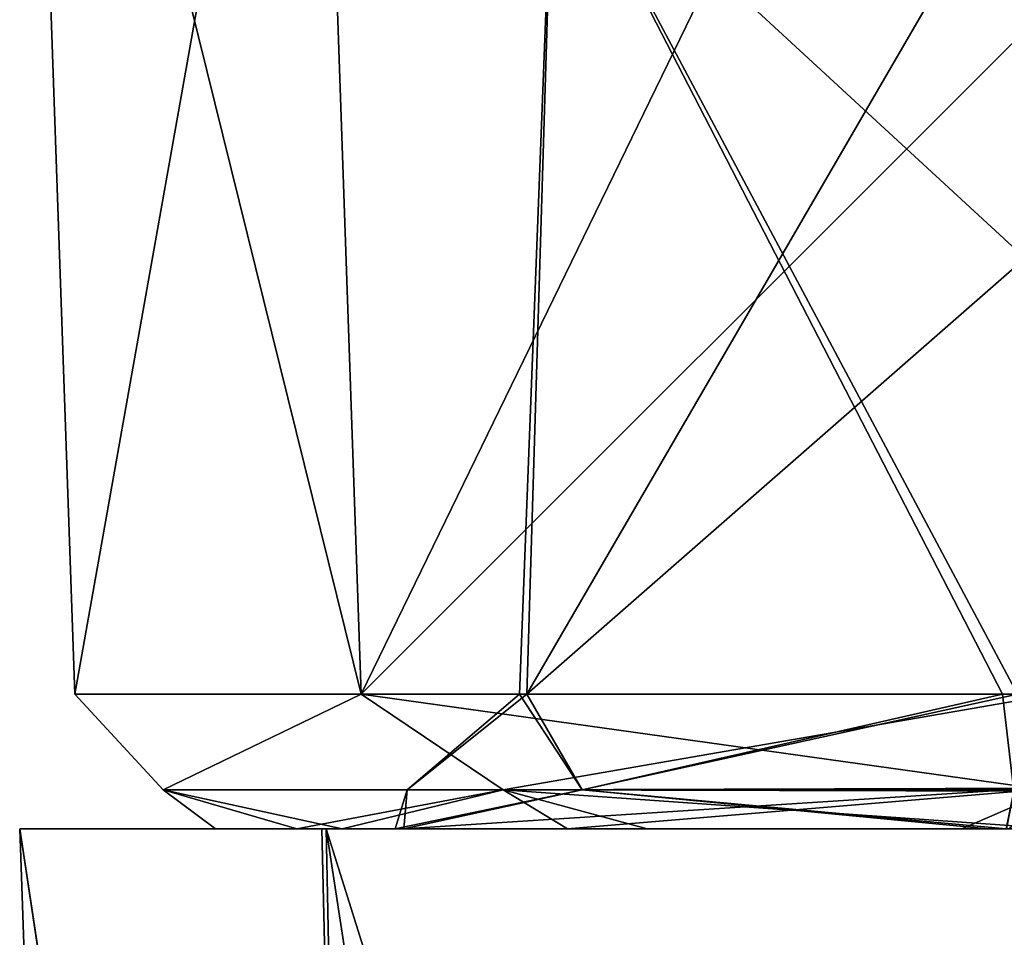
# Model space of a CAD drawing. Header units: inches. Extents: x -10 to 10, y -2.3 to 4.3.
# Tile 633 of 656: x -2.96 to -2.748, y 3.272 to 3.469. Entities that reach past the tile are written whole.
import ezdxf

# ---------------------------------------------------------------- set-up
doc = ezdxf.new("R2010")
doc.units = ezdxf.units.IN
doc.header["$LTSCALE"] = 65.185185
doc.header["$MEASUREMENT"] = 0
for name, color, linetype in [('10072', 7, 'CONTINUOUS'), ('10073', 7, 'CONTINUOUS'), ('10077', 7, 'CONTINUOUS'), ('10078', 7, 'CONTINUOUS'), ('10082', 7, 'CONTINUOUS'), ('10083', 7, 'CONTINUOUS'), ('11590', 7, 'CONTINUOUS'), ('12211', 7, 'CONTINUOUS'), ('12212', 7, 'CONTINUOUS'), ('9800', 7, 'CONTINUOUS'), ('9810', 7, 'CONTINUOUS'), ('9812', 7, 'CONTINUOUS'), ('9817', 7, 'CONTINUOUS'), ('9818', 7, 'CONTINUOUS'), ('9837', 7, 'CONTINUOUS'), ('9839', 7, 'CONTINUOUS'), ('9844', 7, 'CONTINUOUS'), ('9867', 7, 'CONTINUOUS'), ('9871', 7, 'CONTINUOUS'), ('9875', 7, 'CONTINUOUS'), ('9879', 7, 'CONTINUOUS')]:
    doc.layers.add(name, color=color, linetype=linetype)

msp = doc.modelspace()

# ---------------------------------------------------------------- linework, layer by layer
at = {"layer": '10072', "linetype": 'Continuous'}
for points in [[(-2.95819, 3.61326, 3.875), (-2.89658, 3.61326, 3.72103), (-2.94809, 3.32395, 3.875), (-2.95819, 3.61326, 3.875)], [(-2.89658, 3.61326, 4.02897), (-2.95819, 3.61326, 3.875), (-2.88655, 3.32395, 4.0248), (-2.89658, 3.61326, 4.02897)], [(-2.88655, 3.32395, 4.0248), (-2.95819, 3.61326, 3.875), (-2.94809, 3.32395, 3.875), (-2.88655, 3.32395, 4.0248)], [(-2.94809, 3.32395, 3.875), (-2.89658, 3.61326, 3.72103), (-2.88655, 3.32395, 3.7252), (-2.94809, 3.32395, 3.875)], [(-2.74575, 3.61326, 4.09793), (-2.89658, 3.61326, 4.02897), (-2.88655, 3.32395, 4.0248), (-2.74575, 3.61326, 4.09793)], [(-2.89658, 3.61326, 3.72103), (-2.74575, 3.61326, 3.65207), (-2.88655, 3.32395, 3.7252), (-2.89658, 3.61326, 3.72103)], [(-2.74162, 3.46878, 4.09305), (-2.74575, 3.61326, 4.09793), (-2.88655, 3.32395, 4.0248), (-2.74162, 3.46878, 4.09305)], [(-2.74575, 3.61326, 3.65207), (-2.74162, 3.46878, 3.65695), (-2.88655, 3.32395, 3.7252), (-2.74575, 3.61326, 3.65207)], [(-2.73748, 3.32395, 4.08808), (-2.74162, 3.46878, 4.09305), (-2.88655, 3.32395, 4.0248), (-2.73748, 3.32395, 4.08808)], [(-2.74162, 3.46878, 3.65695), (-2.73748, 3.32395, 3.66192), (-2.88655, 3.32395, 3.7252), (-2.74162, 3.46878, 3.65695)]]:
    msp.add_3dface(points, dxfattribs=at)
at = {"layer": '10073', "linetype": 'Continuous'}
for points in [[(-2.88655, 3.32395, 4.0248), (-2.94809, 3.32395, 3.875), (-2.92911, 3.30342, 3.93757), (-2.88655, 3.32395, 4.0248)], [(-2.94809, 3.32395, 3.875), (-2.88655, 3.32395, 3.7252), (-2.92911, 3.30342, 3.81243), (-2.94809, 3.32395, 3.875)], [(-2.94809, 3.32395, 3.875), (-2.92911, 3.30342, 3.81243), (-2.92911, 3.30342, 3.93757), (-2.94809, 3.32395, 3.875)], [(-2.88655, 3.32395, 4.0248), (-2.92911, 3.30342, 3.93757), (-2.85603, 3.30342, 4.03916), (-2.88655, 3.32395, 4.0248)], [(-2.88655, 3.32395, 3.7252), (-2.85603, 3.30342, 3.71084), (-2.92911, 3.30342, 3.81243), (-2.88655, 3.32395, 3.7252)], [(-2.73737, 3.30312, 4.07862), (-2.73748, 3.32395, 4.08808), (-2.88655, 3.32395, 4.0248), (-2.73737, 3.30312, 4.07862)], [(-2.73737, 3.30312, 4.07862), (-2.88655, 3.32395, 4.0248), (-2.85603, 3.30342, 4.03916), (-2.73737, 3.30312, 4.07862)], [(-2.88655, 3.32395, 3.7252), (-2.73748, 3.32395, 3.66192), (-2.85603, 3.30342, 3.71084), (-2.88655, 3.32395, 3.7252)], [(-2.73748, 3.32395, 3.66192), (-2.73738, 3.30372, 3.67075), (-2.85603, 3.30342, 3.71084), (-2.73748, 3.32395, 3.66192)], [(-2.90038, 3.295, 3.79655), (-2.91782, 3.295, 3.88519), (-2.92911, 3.30342, 3.81243), (-2.90038, 3.295, 3.79655)], [(-2.85603, 3.30342, 3.71084), (-2.90038, 3.295, 3.79655), (-2.92911, 3.30342, 3.81243), (-2.85603, 3.30342, 3.71084)], [(-2.91782, 3.295, 3.88519), (-2.89064, 3.295, 3.97134), (-2.92911, 3.30342, 3.93757), (-2.91782, 3.295, 3.88519)], [(-2.92911, 3.30342, 3.81243), (-2.91782, 3.295, 3.88519), (-2.92911, 3.30342, 3.93757), (-2.92911, 3.30342, 3.81243)], [(-2.92911, 3.30342, 3.93757), (-2.89064, 3.295, 3.97134), (-2.85603, 3.30342, 4.03916), (-2.92911, 3.30342, 3.93757)], [(-2.84223, 3.295, 3.72666), (-2.90038, 3.295, 3.79655), (-2.85603, 3.30342, 3.71084), (-2.84223, 3.295, 3.72666)], [(-2.89064, 3.295, 3.97134), (-2.82509, 3.295, 4.03434), (-2.85603, 3.30342, 4.03916), (-2.89064, 3.295, 3.97134)], [(-2.73738, 3.30372, 3.67075), (-2.84223, 3.295, 3.72666), (-2.85603, 3.30342, 3.71084), (-2.73738, 3.30372, 3.67075)], [(-2.73713, 3.295, 4.0581), (-2.73737, 3.30312, 4.07862), (-2.85603, 3.30342, 4.03916), (-2.73713, 3.295, 4.0581)], [(-2.82509, 3.295, 4.03434), (-2.73713, 3.295, 4.0581), (-2.85603, 3.30342, 4.03916), (-2.82509, 3.295, 4.03434)], [(-2.75747, 3.295, 3.69328), (-2.84223, 3.295, 3.72666), (-2.73738, 3.30372, 3.67075), (-2.75747, 3.295, 3.69328)], [(-2.74732, 3.295, 3.69231), (-2.75747, 3.295, 3.69328), (-2.73738, 3.30372, 3.67075), (-2.74732, 3.295, 3.69231)]]:
    msp.add_3dface(points, dxfattribs=at)
at = {"layer": '10077', "linetype": 'Continuous'}
for points in [[(-2.95819, 3.61326, 0.775), (-2.89658, 3.61326, 0.62103), (-2.94809, 3.32395, 0.775), (-2.95819, 3.61326, 0.775)], [(-2.89658, 3.61326, 0.92897), (-2.95819, 3.61326, 0.775), (-2.88655, 3.32395, 0.9248), (-2.89658, 3.61326, 0.92897)], [(-2.88655, 3.32395, 0.9248), (-2.95819, 3.61326, 0.775), (-2.94809, 3.32395, 0.775), (-2.88655, 3.32395, 0.9248)], [(-2.94809, 3.32395, 0.775), (-2.89658, 3.61326, 0.62103), (-2.88655, 3.32395, 0.6252), (-2.94809, 3.32395, 0.775)], [(-2.74575, 3.61326, 0.99793), (-2.89658, 3.61326, 0.92897), (-2.88655, 3.32395, 0.9248), (-2.74575, 3.61326, 0.99793)], [(-2.89658, 3.61326, 0.62103), (-2.74575, 3.61326, 0.55207), (-2.88655, 3.32395, 0.6252), (-2.89658, 3.61326, 0.62103)], [(-2.74162, 3.46878, 0.99305), (-2.74575, 3.61326, 0.99793), (-2.88655, 3.32395, 0.9248), (-2.74162, 3.46878, 0.99305)], [(-2.74575, 3.61326, 0.55207), (-2.74162, 3.46878, 0.55695), (-2.88655, 3.32395, 0.6252), (-2.74575, 3.61326, 0.55207)], [(-2.73748, 3.32395, 0.98808), (-2.74162, 3.46878, 0.99305), (-2.88655, 3.32395, 0.9248), (-2.73748, 3.32395, 0.98808)], [(-2.74162, 3.46878, 0.55695), (-2.73748, 3.32395, 0.56192), (-2.88655, 3.32395, 0.6252), (-2.74162, 3.46878, 0.55695)]]:
    msp.add_3dface(points, dxfattribs=at)
at = {"layer": '10078', "linetype": 'Continuous'}
for points in [[(-2.88655, 3.32395, 0.9248), (-2.94809, 3.32395, 0.775), (-2.92911, 3.30342, 0.83757), (-2.88655, 3.32395, 0.9248)], [(-2.94809, 3.32395, 0.775), (-2.88655, 3.32395, 0.6252), (-2.92911, 3.30342, 0.71243), (-2.94809, 3.32395, 0.775)], [(-2.94809, 3.32395, 0.775), (-2.92911, 3.30342, 0.71243), (-2.92911, 3.30342, 0.83757), (-2.94809, 3.32395, 0.775)], [(-2.88655, 3.32395, 0.9248), (-2.92911, 3.30342, 0.83757), (-2.85603, 3.30342, 0.93916), (-2.88655, 3.32395, 0.9248)], [(-2.88655, 3.32395, 0.6252), (-2.85603, 3.30342, 0.61084), (-2.92911, 3.30342, 0.71243), (-2.88655, 3.32395, 0.6252)], [(-2.73737, 3.30312, 0.97862), (-2.73748, 3.32395, 0.98808), (-2.88655, 3.32395, 0.9248), (-2.73737, 3.30312, 0.97862)], [(-2.73737, 3.30312, 0.97862), (-2.88655, 3.32395, 0.9248), (-2.85603, 3.30342, 0.93916), (-2.73737, 3.30312, 0.97862)], [(-2.88655, 3.32395, 0.6252), (-2.73748, 3.32395, 0.56192), (-2.85603, 3.30342, 0.61084), (-2.88655, 3.32395, 0.6252)], [(-2.73748, 3.32395, 0.56192), (-2.73738, 3.30372, 0.57075), (-2.85603, 3.30342, 0.61084), (-2.73748, 3.32395, 0.56192)], [(-2.90038, 3.295, 0.69655), (-2.91782, 3.295, 0.78519), (-2.92911, 3.30342, 0.71243), (-2.90038, 3.295, 0.69655)], [(-2.85603, 3.30342, 0.61084), (-2.90038, 3.295, 0.69655), (-2.92911, 3.30342, 0.71243), (-2.85603, 3.30342, 0.61084)], [(-2.91782, 3.295, 0.78519), (-2.89064, 3.295, 0.87134), (-2.92911, 3.30342, 0.83757), (-2.91782, 3.295, 0.78519)], [(-2.92911, 3.30342, 0.71243), (-2.91782, 3.295, 0.78519), (-2.92911, 3.30342, 0.83757), (-2.92911, 3.30342, 0.71243)], [(-2.92911, 3.30342, 0.83757), (-2.89064, 3.295, 0.87134), (-2.85603, 3.30342, 0.93916), (-2.92911, 3.30342, 0.83757)], [(-2.84223, 3.295, 0.62666), (-2.90038, 3.295, 0.69655), (-2.85603, 3.30342, 0.61084), (-2.84223, 3.295, 0.62666)], [(-2.89064, 3.295, 0.87134), (-2.82509, 3.295, 0.93434), (-2.85603, 3.30342, 0.93916), (-2.89064, 3.295, 0.87134)], [(-2.73738, 3.30372, 0.57075), (-2.84223, 3.295, 0.62666), (-2.85603, 3.30342, 0.61084), (-2.73738, 3.30372, 0.57075)], [(-2.73713, 3.295, 0.9581), (-2.73737, 3.30312, 0.97862), (-2.85603, 3.30342, 0.93916), (-2.73713, 3.295, 0.9581)], [(-2.82509, 3.295, 0.93434), (-2.73713, 3.295, 0.9581), (-2.85603, 3.30342, 0.93916), (-2.82509, 3.295, 0.93434)], [(-2.75747, 3.295, 0.59328), (-2.84223, 3.295, 0.62666), (-2.73738, 3.30372, 0.57075), (-2.75747, 3.295, 0.59328)], [(-2.74732, 3.295, 0.59231), (-2.75747, 3.295, 0.59328), (-2.73738, 3.30372, 0.57075), (-2.74732, 3.295, 0.59231)]]:
    msp.add_3dface(points, dxfattribs=at)
at = {"layer": '10082', "linetype": 'Continuous'}
for points in [[(-2.95819, 3.61326, -2.325), (-2.89658, 3.61326, -2.47897), (-2.94809, 3.32395, -2.325), (-2.95819, 3.61326, -2.325)], [(-2.89658, 3.61326, -2.17103), (-2.95819, 3.61326, -2.325), (-2.88655, 3.32395, -2.1752), (-2.89658, 3.61326, -2.17103)], [(-2.88655, 3.32395, -2.1752), (-2.95819, 3.61326, -2.325), (-2.94809, 3.32395, -2.325), (-2.88655, 3.32395, -2.1752)], [(-2.94809, 3.32395, -2.325), (-2.89658, 3.61326, -2.47897), (-2.88655, 3.32395, -2.4748), (-2.94809, 3.32395, -2.325)], [(-2.74575, 3.61326, -2.10207), (-2.89658, 3.61326, -2.17103), (-2.88655, 3.32395, -2.1752), (-2.74575, 3.61326, -2.10207)], [(-2.89658, 3.61326, -2.47897), (-2.74575, 3.61326, -2.54793), (-2.88655, 3.32395, -2.4748), (-2.89658, 3.61326, -2.47897)], [(-2.74162, 3.46878, -2.10695), (-2.74575, 3.61326, -2.10207), (-2.88655, 3.32395, -2.1752), (-2.74162, 3.46878, -2.10695)], [(-2.74575, 3.61326, -2.54793), (-2.74162, 3.46878, -2.54305), (-2.88655, 3.32395, -2.4748), (-2.74575, 3.61326, -2.54793)], [(-2.73748, 3.32395, -2.11192), (-2.74162, 3.46878, -2.10695), (-2.88655, 3.32395, -2.1752), (-2.73748, 3.32395, -2.11192)], [(-2.74162, 3.46878, -2.54305), (-2.73748, 3.32395, -2.53808), (-2.88655, 3.32395, -2.4748), (-2.74162, 3.46878, -2.54305)]]:
    msp.add_3dface(points, dxfattribs=at)
at = {"layer": '10083', "linetype": 'Continuous'}
for points in [[(-2.88655, 3.32395, -2.1752), (-2.94809, 3.32395, -2.325), (-2.92911, 3.30342, -2.26243), (-2.88655, 3.32395, -2.1752)], [(-2.94809, 3.32395, -2.325), (-2.88655, 3.32395, -2.4748), (-2.92911, 3.30342, -2.38757), (-2.94809, 3.32395, -2.325)], [(-2.94809, 3.32395, -2.325), (-2.92911, 3.30342, -2.38757), (-2.92911, 3.30342, -2.26243), (-2.94809, 3.32395, -2.325)], [(-2.88655, 3.32395, -2.1752), (-2.92911, 3.30342, -2.26243), (-2.85603, 3.30342, -2.16084), (-2.88655, 3.32395, -2.1752)], [(-2.88655, 3.32395, -2.4748), (-2.85603, 3.30342, -2.48916), (-2.92911, 3.30342, -2.38757), (-2.88655, 3.32395, -2.4748)], [(-2.73737, 3.30312, -2.12138), (-2.73748, 3.32395, -2.11192), (-2.88655, 3.32395, -2.1752), (-2.73737, 3.30312, -2.12138)], [(-2.73737, 3.30312, -2.12138), (-2.88655, 3.32395, -2.1752), (-2.85603, 3.30342, -2.16084), (-2.73737, 3.30312, -2.12138)], [(-2.88655, 3.32395, -2.4748), (-2.73748, 3.32395, -2.53808), (-2.85603, 3.30342, -2.48916), (-2.88655, 3.32395, -2.4748)], [(-2.73748, 3.32395, -2.53808), (-2.73738, 3.30372, -2.52925), (-2.85603, 3.30342, -2.48916), (-2.73748, 3.32395, -2.53808)], [(-2.90038, 3.295, -2.40345), (-2.91782, 3.295, -2.31481), (-2.92911, 3.30342, -2.38757), (-2.90038, 3.295, -2.40345)], [(-2.85603, 3.30342, -2.48916), (-2.90038, 3.295, -2.40345), (-2.92911, 3.30342, -2.38757), (-2.85603, 3.30342, -2.48916)], [(-2.91782, 3.295, -2.31481), (-2.89064, 3.295, -2.22866), (-2.92911, 3.30342, -2.26243), (-2.91782, 3.295, -2.31481)], [(-2.92911, 3.30342, -2.38757), (-2.91782, 3.295, -2.31481), (-2.92911, 3.30342, -2.26243), (-2.92911, 3.30342, -2.38757)], [(-2.92911, 3.30342, -2.26243), (-2.89064, 3.295, -2.22866), (-2.85603, 3.30342, -2.16084), (-2.92911, 3.30342, -2.26243)], [(-2.84223, 3.295, -2.47334), (-2.90038, 3.295, -2.40345), (-2.85603, 3.30342, -2.48916), (-2.84223, 3.295, -2.47334)], [(-2.89064, 3.295, -2.22866), (-2.82509, 3.295, -2.16566), (-2.85603, 3.30342, -2.16084), (-2.89064, 3.295, -2.22866)], [(-2.73738, 3.30372, -2.52925), (-2.84223, 3.295, -2.47334), (-2.85603, 3.30342, -2.48916), (-2.73738, 3.30372, -2.52925)], [(-2.73713, 3.295, -2.1419), (-2.73737, 3.30312, -2.12138), (-2.85603, 3.30342, -2.16084), (-2.73713, 3.295, -2.1419)], [(-2.82509, 3.295, -2.16566), (-2.73713, 3.295, -2.1419), (-2.85603, 3.30342, -2.16084), (-2.82509, 3.295, -2.16566)], [(-2.75747, 3.295, -2.50672), (-2.84223, 3.295, -2.47334), (-2.73738, 3.30372, -2.52925), (-2.75747, 3.295, -2.50672)], [(-2.74732, 3.295, -2.50769), (-2.75747, 3.295, -2.50672), (-2.73738, 3.30372, -2.52925), (-2.74732, 3.295, -2.50769)]]:
    msp.add_3dface(points, dxfattribs=at)
at = {"layer": '11590', "linetype": 'Continuous'}
for points in [[(-2.85098, 3.32395, -2.26084), (-2.85253, 3.32395, -2.38629), (-2.84532, 3.51105, -2.26411), (-2.85098, 3.32395, -2.26084)], [(-2.85253, 3.32395, -2.38629), (-2.74878, 3.32395, -2.45683), (-2.84532, 3.51105, -2.38589), (-2.85253, 3.32395, -2.38629)], [(-2.84532, 3.51105, -2.26411), (-2.85253, 3.32395, -2.38629), (-2.84532, 3.51105, -2.38589), (-2.84532, 3.51105, -2.26411)], [(-2.7439, 3.41759, -2.19603), (-2.85098, 3.32395, -2.26084), (-2.74227, 3.51105, -2.1992), (-2.7439, 3.41759, -2.19603)], [(-2.74227, 3.51105, -2.1992), (-2.85098, 3.32395, -2.26084), (-2.84532, 3.51105, -2.26411), (-2.74227, 3.51105, -2.1992)], [(-2.7439, 3.41759, -2.45397), (-2.74227, 3.51105, -2.4508), (-2.84532, 3.51105, -2.38589), (-2.7439, 3.41759, -2.45397)], [(-2.74554, 3.32395, -2.45713), (-2.7439, 3.41759, -2.45397), (-2.84532, 3.51105, -2.38589), (-2.74554, 3.32395, -2.45713)], [(-2.74878, 3.32395, -2.45683), (-2.74554, 3.32395, -2.45713), (-2.84532, 3.51105, -2.38589), (-2.74878, 3.32395, -2.45683)], [(-2.74554, 3.32395, -2.19287), (-2.85098, 3.32395, -2.26084), (-2.7439, 3.41759, -2.19603), (-2.74554, 3.32395, -2.19287)]]:
    msp.add_3dface(points, dxfattribs=at)
at = {"layer": '12211', "linetype": 'Continuous'}
for points in [[(-2.89403, 3.295, 0.93415), (-2.95991, 3.295, 0.77592), (-2.8838, 2.78802, 0.91932), (-2.89403, 3.295, 0.93415)], [(-2.95991, 3.295, 0.77592), (-2.89501, 3.295, 0.61683), (-2.8832, 2.78802, 0.63006), (-2.95991, 3.295, 0.77592)], [(-2.95991, 3.295, 0.77592), (-2.8832, 2.78802, 0.63006), (-2.94229, 2.78802, 0.77685), (-2.95991, 3.295, 0.77592)], [(-2.95991, 3.295, 0.77592), (-2.94229, 2.78802, 0.77685), (-2.8838, 2.78802, 0.91932), (-2.95991, 3.295, 0.77592)], [(-2.89501, 3.295, 0.61683), (-2.735, 3.295, 0.55), (-2.8832, 2.78802, 0.63006), (-2.89501, 3.295, 0.61683)], [(-2.735, 2.78802, 0.9823), (-2.735, 3.295, 1), (-2.89403, 3.295, 0.93415), (-2.735, 2.78802, 0.9823)], [(-2.735, 2.78802, 0.9823), (-2.89403, 3.295, 0.93415), (-2.81632, 2.78802, 0.96568), (-2.735, 2.78802, 0.9823)], [(-2.89403, 3.295, 0.93415), (-2.8838, 2.78802, 0.91932), (-2.81632, 2.78802, 0.96568), (-2.89403, 3.295, 0.93415)], [(-2.735, 3.295, 0.55), (-2.735, 2.78802, 0.5677), (-2.8832, 2.78802, 0.63006), (-2.735, 3.295, 0.55)]]:
    msp.add_3dface(points, dxfattribs=at)
at = {"layer": '12212', "linetype": 'Continuous'}
for points in [[(-2.89403, 3.295, 4.03415), (-2.95991, 3.295, 3.87592), (-2.8838, 2.78802, 4.01932), (-2.89403, 3.295, 4.03415)], [(-2.95991, 3.295, 3.87592), (-2.89501, 3.295, 3.71683), (-2.8832, 2.78802, 3.73006), (-2.95991, 3.295, 3.87592)], [(-2.8838, 2.78802, 4.01932), (-2.95991, 3.295, 3.87592), (-2.94229, 2.78802, 3.87685), (-2.8838, 2.78802, 4.01932)], [(-2.94229, 2.78802, 3.87685), (-2.95991, 3.295, 3.87592), (-2.8832, 2.78802, 3.73006), (-2.94229, 2.78802, 3.87685)], [(-2.89501, 3.295, 3.71683), (-2.735, 3.295, 3.65), (-2.8832, 2.78802, 3.73006), (-2.89501, 3.295, 3.71683)], [(-2.735, 2.78802, 4.0823), (-2.735, 3.295, 4.1), (-2.89403, 3.295, 4.03415), (-2.735, 2.78802, 4.0823)], [(-2.735, 2.78802, 4.0823), (-2.89403, 3.295, 4.03415), (-2.81632, 2.78802, 4.06568), (-2.735, 2.78802, 4.0823)], [(-2.81632, 2.78802, 4.06568), (-2.89403, 3.295, 4.03415), (-2.8838, 2.78802, 4.01932), (-2.81632, 2.78802, 4.06568)], [(-2.735, 3.295, 3.65), (-2.735, 2.78802, 3.6677), (-2.8832, 2.78802, 3.73006), (-2.735, 3.295, 3.65)]]:
    msp.add_3dface(points, dxfattribs=at)
at = {"layer": '9800', "linetype": 'Continuous'}
for points in [[(-2.53, 3.295, 3.65), (-2.74795, 3.295, 3.71299), (-2.87927, 3.295, 3.80028), (-2.53, 3.295, 3.65)], [(-2.50847, 3.295, 3.64093), (-2.53, 3.295, 3.65), (-2.87927, 3.295, 3.80028), (-2.50847, 3.295, 3.64093)], [(-2.87927, 3.295, 3.80028), (-2.74795, 3.295, 3.71299), (-2.7519, 3.295, 3.71335), (-2.87927, 3.295, 3.80028)], [(-2.87739, 3.295, 3.95324), (-2.50847, 3.295, 3.64093), (-2.87927, 3.295, 3.80028), (-2.87739, 3.295, 3.95324)], [(-2.74792, 3.295, 4.03701), (-2.50847, 3.295, 3.64093), (-2.87739, 3.295, 3.95324), (-2.74792, 3.295, 4.03701)]]:
    msp.add_3dface(points, dxfattribs=at)
at = {"layer": '9810', "linetype": 'Continuous'}
for points in [[(-2.53, 3.295, 0.55), (-2.74795, 3.295, 0.61299), (-2.87927, 3.295, 0.70028), (-2.53, 3.295, 0.55)], [(-2.87927, 3.295, 0.70028), (-2.74795, 3.295, 0.61299), (-2.7519, 3.295, 0.61335), (-2.87927, 3.295, 0.70028)], [(-2.50847, 3.295, 0.54093), (-2.53, 3.295, 0.55), (-2.87927, 3.295, 0.70028), (-2.50847, 3.295, 0.54093)], [(-2.87739, 3.295, 0.85324), (-2.50847, 3.295, 0.54093), (-2.87927, 3.295, 0.70028), (-2.87739, 3.295, 0.85324)], [(-2.74792, 3.295, 0.93701), (-2.50847, 3.295, 0.54093), (-2.87739, 3.295, 0.85324), (-2.74792, 3.295, 0.93701)]]:
    msp.add_3dface(points, dxfattribs=at)
at = {"layer": '9812', "linetype": 'Continuous'}
for points in [[(-2.83909, 3.30342, 0.87112), (-2.87669, 3.30342, 0.775), (-2.85098, 3.32395, 0.83916), (-2.83909, 3.30342, 0.87112)], [(-2.87669, 3.30342, 0.775), (-2.83909, 3.30342, 0.67888), (-2.85253, 3.32395, 0.71371), (-2.87669, 3.30342, 0.775)], [(-2.85098, 3.32395, 0.83916), (-2.87669, 3.30342, 0.775), (-2.85253, 3.32395, 0.71371), (-2.85098, 3.32395, 0.83916)], [(-2.85253, 3.32395, 0.71371), (-2.83909, 3.30342, 0.67888), (-2.74878, 3.32395, 0.64317), (-2.85253, 3.32395, 0.71371)], [(-2.74554, 3.32395, 0.90713), (-2.83909, 3.30342, 0.87112), (-2.85098, 3.32395, 0.83916), (-2.74554, 3.32395, 0.90713)], [(-2.83909, 3.30342, 0.67888), (-2.74629, 3.30312, 0.63345), (-2.74878, 3.32395, 0.64317), (-2.83909, 3.30342, 0.67888)], [(-2.83909, 3.30342, 0.87112), (-2.74554, 3.32395, 0.90713), (-2.74626, 3.30343, 0.91623), (-2.83909, 3.30342, 0.87112)], [(-2.74878, 3.32395, 0.64317), (-2.74629, 3.30312, 0.63345), (-2.74554, 3.32395, 0.64287), (-2.74878, 3.32395, 0.64317)], [(-2.87739, 3.295, 0.85324), (-2.87927, 3.295, 0.70028), (-2.87669, 3.30342, 0.775), (-2.87739, 3.295, 0.85324)], [(-2.87927, 3.295, 0.70028), (-2.7519, 3.295, 0.61335), (-2.83909, 3.30342, 0.67888), (-2.87927, 3.295, 0.70028)], [(-2.87669, 3.30342, 0.775), (-2.87927, 3.295, 0.70028), (-2.83909, 3.30342, 0.67888), (-2.87669, 3.30342, 0.775)], [(-2.74792, 3.295, 0.93701), (-2.87739, 3.295, 0.85324), (-2.74626, 3.30343, 0.91623), (-2.74792, 3.295, 0.93701)], [(-2.74626, 3.30343, 0.91623), (-2.87739, 3.295, 0.85324), (-2.83909, 3.30342, 0.87112), (-2.74626, 3.30343, 0.91623)], [(-2.83909, 3.30342, 0.87112), (-2.87739, 3.295, 0.85324), (-2.87669, 3.30342, 0.775), (-2.83909, 3.30342, 0.87112)], [(-2.74795, 3.295, 0.61299), (-2.74629, 3.30312, 0.63345), (-2.83909, 3.30342, 0.67888), (-2.74795, 3.295, 0.61299)], [(-2.7519, 3.295, 0.61335), (-2.74795, 3.295, 0.61299), (-2.83909, 3.30342, 0.67888), (-2.7519, 3.295, 0.61335)]]:
    msp.add_3dface(points, dxfattribs=at)
at = {"layer": '9817', "linetype": 'Continuous'}
for points in [[(-2.85253, 3.32395, 3.81371), (-2.74878, 3.32395, 3.74317), (-2.84532, 3.51105, 3.81411), (-2.85253, 3.32395, 3.81371)], [(-2.85098, 3.32395, 3.93916), (-2.85253, 3.32395, 3.81371), (-2.84532, 3.51105, 3.93589), (-2.85098, 3.32395, 3.93916)], [(-2.84532, 3.51105, 3.93589), (-2.85253, 3.32395, 3.81371), (-2.84532, 3.51105, 3.81411), (-2.84532, 3.51105, 3.93589)], [(-2.7439, 3.41759, 4.00397), (-2.85098, 3.32395, 3.93916), (-2.74227, 3.51105, 4.0008), (-2.7439, 3.41759, 4.00397)], [(-2.74227, 3.51105, 4.0008), (-2.85098, 3.32395, 3.93916), (-2.84532, 3.51105, 3.93589), (-2.74227, 3.51105, 4.0008)], [(-2.74554, 3.32395, 3.74287), (-2.7439, 3.41759, 3.74603), (-2.84532, 3.51105, 3.81411), (-2.74554, 3.32395, 3.74287)], [(-2.7439, 3.41759, 3.74603), (-2.74227, 3.51105, 3.7492), (-2.84532, 3.51105, 3.81411), (-2.7439, 3.41759, 3.74603)], [(-2.74554, 3.32395, 3.74287), (-2.84532, 3.51105, 3.81411), (-2.74878, 3.32395, 3.74317), (-2.74554, 3.32395, 3.74287)], [(-2.74554, 3.32395, 4.00713), (-2.85098, 3.32395, 3.93916), (-2.7439, 3.41759, 4.00397), (-2.74554, 3.32395, 4.00713)]]:
    msp.add_3dface(points, dxfattribs=at)
at = {"layer": '9818', "linetype": 'Continuous'}
for points in [[(-2.85253, 3.32395, 3.81371), (-2.85098, 3.32395, 3.93916), (-2.87669, 3.30342, 3.875), (-2.85253, 3.32395, 3.81371)], [(-2.85253, 3.32395, 3.81371), (-2.87669, 3.30342, 3.875), (-2.83909, 3.30342, 3.77888), (-2.85253, 3.32395, 3.81371)], [(-2.85098, 3.32395, 3.93916), (-2.83909, 3.30342, 3.97112), (-2.87669, 3.30342, 3.875), (-2.85098, 3.32395, 3.93916)], [(-2.74878, 3.32395, 3.74317), (-2.85253, 3.32395, 3.81371), (-2.83909, 3.30342, 3.77888), (-2.74878, 3.32395, 3.74317)], [(-2.85098, 3.32395, 3.93916), (-2.74554, 3.32395, 4.00713), (-2.83909, 3.30342, 3.97112), (-2.85098, 3.32395, 3.93916)], [(-2.74629, 3.30312, 3.73345), (-2.74878, 3.32395, 3.74317), (-2.83909, 3.30342, 3.77888), (-2.74629, 3.30312, 3.73345)], [(-2.83909, 3.30342, 3.97112), (-2.74554, 3.32395, 4.00713), (-2.74626, 3.30343, 4.01623), (-2.83909, 3.30342, 3.97112)], [(-2.74629, 3.30312, 3.73345), (-2.74554, 3.32395, 3.74287), (-2.74878, 3.32395, 3.74317), (-2.74629, 3.30312, 3.73345)], [(-2.87739, 3.295, 3.95324), (-2.87927, 3.295, 3.80028), (-2.87669, 3.30342, 3.875), (-2.87739, 3.295, 3.95324)], [(-2.87927, 3.295, 3.80028), (-2.7519, 3.295, 3.71335), (-2.83909, 3.30342, 3.77888), (-2.87927, 3.295, 3.80028)], [(-2.87669, 3.30342, 3.875), (-2.87927, 3.295, 3.80028), (-2.83909, 3.30342, 3.77888), (-2.87669, 3.30342, 3.875)], [(-2.74792, 3.295, 4.03701), (-2.87739, 3.295, 3.95324), (-2.74626, 3.30343, 4.01623), (-2.74792, 3.295, 4.03701)], [(-2.74626, 3.30343, 4.01623), (-2.87739, 3.295, 3.95324), (-2.83909, 3.30342, 3.97112), (-2.74626, 3.30343, 4.01623)], [(-2.83909, 3.30342, 3.97112), (-2.87739, 3.295, 3.95324), (-2.87669, 3.30342, 3.875), (-2.83909, 3.30342, 3.97112)], [(-2.74795, 3.295, 3.71299), (-2.74629, 3.30312, 3.73345), (-2.83909, 3.30342, 3.77888), (-2.74795, 3.295, 3.71299)], [(-2.7519, 3.295, 3.71335), (-2.74795, 3.295, 3.71299), (-2.83909, 3.30342, 3.77888), (-2.7519, 3.295, 3.71335)]]:
    msp.add_3dface(points, dxfattribs=at)
at = {"layer": '9837', "linetype": 'Continuous'}
for points in [[(-2.53, 3.295, -2.55), (-2.74795, 3.295, -2.48701), (-2.87927, 3.295, -2.39972), (-2.53, 3.295, -2.55)], [(-2.87927, 3.295, -2.39972), (-2.74795, 3.295, -2.48701), (-2.7519, 3.295, -2.48665), (-2.87927, 3.295, -2.39972)], [(-2.50847, 3.295, -2.55907), (-2.53, 3.295, -2.55), (-2.87927, 3.295, -2.39972), (-2.50847, 3.295, -2.55907)], [(-2.87739, 3.295, -2.24676), (-2.50847, 3.295, -2.55907), (-2.87927, 3.295, -2.39972), (-2.87739, 3.295, -2.24676)], [(-2.74792, 3.295, -2.16299), (-2.50847, 3.295, -2.55907), (-2.87739, 3.295, -2.24676), (-2.74792, 3.295, -2.16299)]]:
    msp.add_3dface(points, dxfattribs=at)
at = {"layer": '9839', "linetype": 'Continuous'}
for points in [[(-2.83909, 3.30342, -2.22888), (-2.87669, 3.30342, -2.325), (-2.85098, 3.32395, -2.26084), (-2.83909, 3.30342, -2.22888)], [(-2.87669, 3.30342, -2.325), (-2.83909, 3.30342, -2.42112), (-2.85253, 3.32395, -2.38629), (-2.87669, 3.30342, -2.325)], [(-2.85098, 3.32395, -2.26084), (-2.87669, 3.30342, -2.325), (-2.85253, 3.32395, -2.38629), (-2.85098, 3.32395, -2.26084)], [(-2.85253, 3.32395, -2.38629), (-2.83909, 3.30342, -2.42112), (-2.74878, 3.32395, -2.45683), (-2.85253, 3.32395, -2.38629)], [(-2.74554, 3.32395, -2.19287), (-2.83909, 3.30342, -2.22888), (-2.85098, 3.32395, -2.26084), (-2.74554, 3.32395, -2.19287)], [(-2.83909, 3.30342, -2.42112), (-2.74629, 3.30312, -2.46655), (-2.74878, 3.32395, -2.45683), (-2.83909, 3.30342, -2.42112)], [(-2.83909, 3.30342, -2.22888), (-2.74554, 3.32395, -2.19287), (-2.74626, 3.30343, -2.18377), (-2.83909, 3.30342, -2.22888)], [(-2.74878, 3.32395, -2.45683), (-2.74629, 3.30312, -2.46655), (-2.74554, 3.32395, -2.45713), (-2.74878, 3.32395, -2.45683)], [(-2.87739, 3.295, -2.24676), (-2.87927, 3.295, -2.39972), (-2.87669, 3.30342, -2.325), (-2.87739, 3.295, -2.24676)], [(-2.87927, 3.295, -2.39972), (-2.7519, 3.295, -2.48665), (-2.83909, 3.30342, -2.42112), (-2.87927, 3.295, -2.39972)], [(-2.87669, 3.30342, -2.325), (-2.87927, 3.295, -2.39972), (-2.83909, 3.30342, -2.42112), (-2.87669, 3.30342, -2.325)], [(-2.74792, 3.295, -2.16299), (-2.87739, 3.295, -2.24676), (-2.74626, 3.30343, -2.18377), (-2.74792, 3.295, -2.16299)], [(-2.74626, 3.30343, -2.18377), (-2.87739, 3.295, -2.24676), (-2.83909, 3.30342, -2.22888), (-2.74626, 3.30343, -2.18377)], [(-2.83909, 3.30342, -2.22888), (-2.87739, 3.295, -2.24676), (-2.87669, 3.30342, -2.325), (-2.83909, 3.30342, -2.22888)], [(-2.74795, 3.295, -2.48701), (-2.74629, 3.30312, -2.46655), (-2.83909, 3.30342, -2.42112), (-2.74795, 3.295, -2.48701)], [(-2.7519, 3.295, -2.48665), (-2.74795, 3.295, -2.48701), (-2.83909, 3.30342, -2.42112), (-2.7519, 3.295, -2.48665)]]:
    msp.add_3dface(points, dxfattribs=at)
at = {"layer": '9844', "linetype": 'Continuous'}
for points in [[(-2.85098, 3.32395, 0.83916), (-2.85253, 3.32395, 0.71371), (-2.84532, 3.51105, 0.83589), (-2.85098, 3.32395, 0.83916)], [(-2.85253, 3.32395, 0.71371), (-2.74878, 3.32395, 0.64317), (-2.84532, 3.51105, 0.71411), (-2.85253, 3.32395, 0.71371)], [(-2.84532, 3.51105, 0.83589), (-2.85253, 3.32395, 0.71371), (-2.84532, 3.51105, 0.71411), (-2.84532, 3.51105, 0.83589)], [(-2.7439, 3.41759, 0.90397), (-2.85098, 3.32395, 0.83916), (-2.74227, 3.51105, 0.9008), (-2.7439, 3.41759, 0.90397)], [(-2.74227, 3.51105, 0.9008), (-2.85098, 3.32395, 0.83916), (-2.84532, 3.51105, 0.83589), (-2.74227, 3.51105, 0.9008)], [(-2.74554, 3.32395, 0.64287), (-2.7439, 3.41759, 0.64603), (-2.84532, 3.51105, 0.71411), (-2.74554, 3.32395, 0.64287)], [(-2.74878, 3.32395, 0.64317), (-2.74554, 3.32395, 0.64287), (-2.84532, 3.51105, 0.71411), (-2.74878, 3.32395, 0.64317)], [(-2.7439, 3.41759, 0.64603), (-2.74227, 3.51105, 0.6492), (-2.84532, 3.51105, 0.71411), (-2.7439, 3.41759, 0.64603)], [(-2.74554, 3.32395, 0.90713), (-2.85098, 3.32395, 0.83916), (-2.7439, 3.41759, 0.90397), (-2.74554, 3.32395, 0.90713)]]:
    msp.add_3dface(points, dxfattribs=at)
at = {"layer": '9867', "linetype": 'Continuous'}
for points in [[(-2.91782, 3.295, 3.88519), (-2.90038, 3.295, 3.79655), (-2.95991, 3.295, 3.87592), (-2.91782, 3.295, 3.88519)], [(-2.95991, 3.295, 3.87592), (-2.90038, 3.295, 3.79655), (-2.89501, 3.295, 3.71683), (-2.95991, 3.295, 3.87592)], [(-2.89403, 3.295, 4.03415), (-2.91782, 3.295, 3.88519), (-2.95991, 3.295, 3.87592), (-2.89403, 3.295, 4.03415)], [(-2.89064, 3.295, 3.97134), (-2.91782, 3.295, 3.88519), (-2.89403, 3.295, 4.03415), (-2.89064, 3.295, 3.97134)], [(-2.90038, 3.295, 3.79655), (-2.84223, 3.295, 3.72666), (-2.89501, 3.295, 3.71683), (-2.90038, 3.295, 3.79655)], [(-2.66773, 3.295, 3.65), (-2.735, 3.295, 3.65), (-2.89501, 3.295, 3.71683), (-2.66773, 3.295, 3.65)], [(-2.69673, 3.295, 3.68038), (-2.66773, 3.295, 3.65), (-2.89501, 3.295, 3.71683), (-2.69673, 3.295, 3.68038)], [(-2.75747, 3.295, 3.69328), (-2.69673, 3.295, 3.68038), (-2.89501, 3.295, 3.71683), (-2.75747, 3.295, 3.69328)], [(-2.84223, 3.295, 3.72666), (-2.75747, 3.295, 3.69328), (-2.89501, 3.295, 3.71683), (-2.84223, 3.295, 3.72666)], [(-2.735, 3.295, 4.1), (-2.82509, 3.295, 4.03434), (-2.89403, 3.295, 4.03415), (-2.735, 3.295, 4.1)], [(-2.82509, 3.295, 4.03434), (-2.89064, 3.295, 3.97134), (-2.89403, 3.295, 4.03415), (-2.82509, 3.295, 4.03434)], [(-2.735, 3.295, 4.1), (-2.73713, 3.295, 4.0581), (-2.82509, 3.295, 4.03434), (-2.735, 3.295, 4.1)], [(-2.74732, 3.295, 3.69231), (-2.69673, 3.295, 3.68038), (-2.75747, 3.295, 3.69328), (-2.74732, 3.295, 3.69231)]]:
    msp.add_3dface(points, dxfattribs=at)
at = {"layer": '9871', "linetype": 'Continuous'}
for points in [[(-2.91782, 3.295, 0.78519), (-2.90038, 3.295, 0.69655), (-2.95991, 3.295, 0.77592), (-2.91782, 3.295, 0.78519)], [(-2.95991, 3.295, 0.77592), (-2.90038, 3.295, 0.69655), (-2.89501, 3.295, 0.61683), (-2.95991, 3.295, 0.77592)], [(-2.89403, 3.295, 0.93415), (-2.91782, 3.295, 0.78519), (-2.95991, 3.295, 0.77592), (-2.89403, 3.295, 0.93415)], [(-2.89064, 3.295, 0.87134), (-2.91782, 3.295, 0.78519), (-2.89403, 3.295, 0.93415), (-2.89064, 3.295, 0.87134)], [(-2.90038, 3.295, 0.69655), (-2.84223, 3.295, 0.62666), (-2.89501, 3.295, 0.61683), (-2.90038, 3.295, 0.69655)], [(-2.66773, 3.295, 0.55), (-2.735, 3.295, 0.55), (-2.89501, 3.295, 0.61683), (-2.66773, 3.295, 0.55)], [(-2.69673, 3.295, 0.58038), (-2.66773, 3.295, 0.55), (-2.89501, 3.295, 0.61683), (-2.69673, 3.295, 0.58038)], [(-2.75747, 3.295, 0.59328), (-2.69673, 3.295, 0.58038), (-2.89501, 3.295, 0.61683), (-2.75747, 3.295, 0.59328)], [(-2.84223, 3.295, 0.62666), (-2.75747, 3.295, 0.59328), (-2.89501, 3.295, 0.61683), (-2.84223, 3.295, 0.62666)], [(-2.735, 3.295, 1), (-2.82509, 3.295, 0.93434), (-2.89403, 3.295, 0.93415), (-2.735, 3.295, 1)], [(-2.82509, 3.295, 0.93434), (-2.89064, 3.295, 0.87134), (-2.89403, 3.295, 0.93415), (-2.82509, 3.295, 0.93434)], [(-2.735, 3.295, 1), (-2.73713, 3.295, 0.9581), (-2.82509, 3.295, 0.93434), (-2.735, 3.295, 1)], [(-2.74732, 3.295, 0.59231), (-2.69673, 3.295, 0.58038), (-2.75747, 3.295, 0.59328), (-2.74732, 3.295, 0.59231)]]:
    msp.add_3dface(points, dxfattribs=at)
at = {"layer": '9875', "linetype": 'Continuous'}
for points in [[(-2.91782, 3.295, -2.31481), (-2.90038, 3.295, -2.40345), (-2.95991, 3.295, -2.32408), (-2.91782, 3.295, -2.31481)], [(-2.95991, 3.295, -2.32408), (-2.90038, 3.295, -2.40345), (-2.89501, 3.295, -2.48317), (-2.95991, 3.295, -2.32408)], [(-2.89403, 3.295, -2.16585), (-2.91782, 3.295, -2.31481), (-2.95991, 3.295, -2.32408), (-2.89403, 3.295, -2.16585)], [(-2.89064, 3.295, -2.22866), (-2.91782, 3.295, -2.31481), (-2.89403, 3.295, -2.16585), (-2.89064, 3.295, -2.22866)], [(-2.90038, 3.295, -2.40345), (-2.84223, 3.295, -2.47334), (-2.89501, 3.295, -2.48317), (-2.90038, 3.295, -2.40345)], [(-2.69673, 3.295, -2.51962), (-2.66773, 3.295, -2.55), (-2.89501, 3.295, -2.48317), (-2.69673, 3.295, -2.51962)], [(-2.89501, 3.295, -2.48317), (-2.66773, 3.295, -2.55), (-2.735, 3.295, -2.55), (-2.89501, 3.295, -2.48317)], [(-2.75747, 3.295, -2.50672), (-2.69673, 3.295, -2.51962), (-2.89501, 3.295, -2.48317), (-2.75747, 3.295, -2.50672)], [(-2.84223, 3.295, -2.47334), (-2.75747, 3.295, -2.50672), (-2.89501, 3.295, -2.48317), (-2.84223, 3.295, -2.47334)], [(-2.735, 3.295, -2.1), (-2.82509, 3.295, -2.16566), (-2.89403, 3.295, -2.16585), (-2.735, 3.295, -2.1)], [(-2.82509, 3.295, -2.16566), (-2.89064, 3.295, -2.22866), (-2.89403, 3.295, -2.16585), (-2.82509, 3.295, -2.16566)], [(-2.735, 3.295, -2.1), (-2.73713, 3.295, -2.1419), (-2.82509, 3.295, -2.16566), (-2.735, 3.295, -2.1)], [(-2.74732, 3.295, -2.50769), (-2.69673, 3.295, -2.51962), (-2.75747, 3.295, -2.50672), (-2.74732, 3.295, -2.50769)]]:
    msp.add_3dface(points, dxfattribs=at)
at = {"layer": '9879', "linetype": 'Continuous'}
for points in [[(-2.89403, 3.295, -2.16585), (-2.95991, 3.295, -2.32408), (-2.8838, 2.78802, -2.18068), (-2.89403, 3.295, -2.16585)], [(-2.95991, 3.295, -2.32408), (-2.89501, 3.295, -2.48317), (-2.8832, 2.78802, -2.46994), (-2.95991, 3.295, -2.32408)], [(-2.8838, 2.78802, -2.18068), (-2.95991, 3.295, -2.32408), (-2.94229, 2.78802, -2.32315), (-2.8838, 2.78802, -2.18068)], [(-2.94229, 2.78802, -2.32315), (-2.95991, 3.295, -2.32408), (-2.8832, 2.78802, -2.46994), (-2.94229, 2.78802, -2.32315)], [(-2.89501, 3.295, -2.48317), (-2.735, 3.295, -2.55), (-2.8832, 2.78802, -2.46994), (-2.89501, 3.295, -2.48317)], [(-2.735, 2.78802, -2.1177), (-2.735, 3.295, -2.1), (-2.89403, 3.295, -2.16585), (-2.735, 2.78802, -2.1177)], [(-2.735, 2.78802, -2.1177), (-2.89403, 3.295, -2.16585), (-2.81632, 2.78802, -2.13432), (-2.735, 2.78802, -2.1177)], [(-2.81632, 2.78802, -2.13432), (-2.89403, 3.295, -2.16585), (-2.8838, 2.78802, -2.18068), (-2.81632, 2.78802, -2.13432)], [(-2.735, 3.295, -2.55), (-2.735, 2.78802, -2.5323), (-2.8832, 2.78802, -2.46994), (-2.735, 3.295, -2.55)]]:
    msp.add_3dface(points, dxfattribs=at)

doc.saveas('drawing.dxf')
